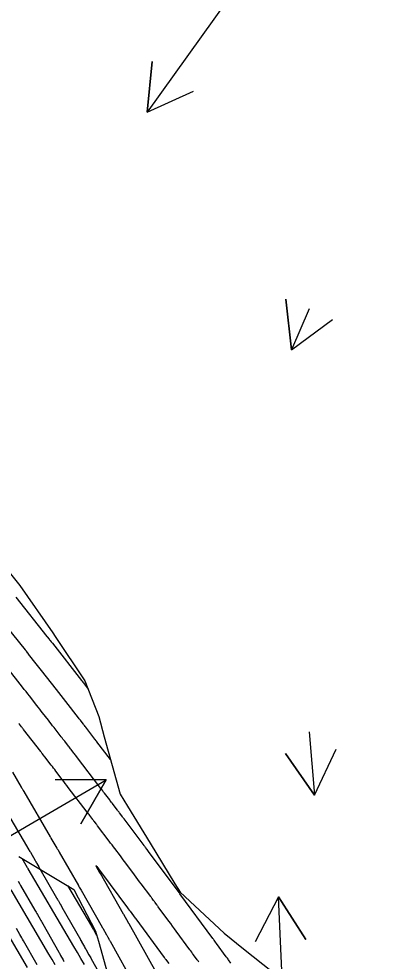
# Model space of a CAD drawing. Extents: x 954385 to 988206, y 1868364 to 1924553.
# Drawn here: x 957772.8 to 957817.9, y 1920041.8 to 1920153.2 of the extents above; entities that cross this region are included whole.
import ezdxf

# ---------------------------------------------------------------- set-up
doc = ezdxf.new("R2010")
doc.units = 0
for name, color, linetype in [('16', 7, 'Continuous'), ('24', 7, 'Continuous'), ('26', 7, 'Continuous'), ('6', 7, 'Continuous'), ('7', 7, 'Continuous'), ('Default', 7, 'Continuous')]:
    doc.layers.add(name, color=color, linetype=linetype)

msp = doc.modelspace()

# ---------------------------------------------------------------- linework, layer by layer
at = {"layer": '16'}
for points in [[(957772.79, 1920054.18), (957774.36, 1920053.25), (957779.31, 1920050.3), (957781.86, 1920045.37), (957782.2, 1920044.19), (957784.08, 1920037.5)], [(957780.55, 1920041.41), (957780.14, 1920042.12), (957779.73, 1920042.82), (957779.32, 1920043.53), (957778.9, 1920044.23), (957773.91, 1920052.71), (957773.89, 1920052.76), (957773.85, 1920052.82), (957773.84, 1920052.84), (957773.83, 1920052.85), (957773.18, 1920053.95)], [(957778.57, 1920050.74), (957781.38, 1920045.96), (957781.44, 1920045.85), (957781.5, 1920045.75), (957781.56, 1920045.64), (957781.62, 1920045.54), (957781.99, 1920044.9)], [(957777.11, 1920041.37), (957776.73, 1920042.01), (957776.35, 1920042.65), (957771.88, 1920050.25)], [(957773.81, 1920041.07), (957769.85, 1920047.8)]]:
    msp.add_lwpolyline(points, dxfattribs=at)
at = {"layer": '24'}
msp.add_lwpolyline([(957770.74, 1920088.94), (957772.91, 1920086.22), (957776.8, 1920080.62), (957777.08, 1920080.2), (957780.6, 1920074.97), (957782.27, 1920070.72), (957782.87, 1920068.35), (957784.79, 1920061.54), (957785.64, 1920060.15), (957788.33, 1920055.75), (957791.24, 1920050.97), (957791.86, 1920049.95), (957797.07, 1920045.13), (957799.35, 1920043.26), (957802.76, 1920040.56)], dxfattribs=at)
at = {"layer": '26'}
for points in [[(957807.13, 1920168.93), (957787.98, 1920142.18), (957788.56, 1920148.15), (957787.98, 1920142.18), (957793.44, 1920144.65)], [(957807.13, 1920118.93), (957805.02, 1920114.1), (957804.35, 1920120.06), (957805.02, 1920114.1), (957809.85, 1920117.66)], [(957807.13, 1920068.93), (957807.74, 1920061.43), (957804.33, 1920066.37), (957807.74, 1920061.43), (957810.31, 1920066.86)], [(957707.13, 1920018.93), (957783.11, 1920063.26), (957780.14, 1920058.05), (957783.11, 1920063.26), (957777.11, 1920063.23)], [(957807.13, 1919968.93), (957803.48, 1920049.42), (957806.71, 1920044.36), (957803.48, 1920049.42), (957800.71, 1920044.09)]]:
    msp.add_lwpolyline(points, dxfattribs=at)
at = {"layer": '6'}
msp.add_lwpolyline([(957789.05, 1920040.44), (957785.82, 1920046.22), (957785.77, 1920046.31), (957785.75, 1920046.33), (957785.19, 1920047.34), (957785.18, 1920047.35), (957782.44, 1920052.17), (957782.43, 1920052.19), (957781.97, 1920052.98), (957781.92, 1920053.07), (957781.91, 1920053.11), (957781.93, 1920053.08), (957782, 1920053), (957782.52, 1920052.31), (957782.56, 1920052.26), (957782.57, 1920052.25), (957785.65, 1920048.11), (957785.73, 1920048.01), (957785.85, 1920047.85), (957785.9, 1920047.78), (957785.95, 1920047.71), (957786.55, 1920046.91), (957786.58, 1920046.88), (957786.63, 1920046.81), (957789.98, 1920042.26), (957790.04, 1920042.17), (957790.11, 1920042.08), (957790.18, 1920041.99), (957790.24, 1920041.9), (957790.51, 1920041.54)], dxfattribs=at)
at = {"layer": '7'}
for points in [[(957772.43, 1920084.83), (957776.12, 1920080.19), (957776.15, 1920080.15), (957776.38, 1920079.87), (957776.41, 1920079.83), (957776.44, 1920079.79), (957776.47, 1920079.75), (957776.5, 1920079.71), (957776.63, 1920079.55), (957776.69, 1920079.47), (957776.76, 1920079.39), (957780.19, 1920075.01), (957780.27, 1920074.91), (957780.35, 1920074.8), (957780.43, 1920074.7), (957780.51, 1920074.6), (957780.99, 1920073.98)], [(957783.63, 1920065.67), (957782.03, 1920067.75), (957782.01, 1920067.78), (957781.99, 1920067.81), (957781.97, 1920067.83), (957781.95, 1920067.86), (957781.83, 1920068.01), (957781.79, 1920068.07), (957780.7, 1920069.48), (957780.63, 1920069.57), (957780.56, 1920069.66), (957780.5, 1920069.75), (957780.43, 1920069.84), (957780.15, 1920070.2), (957780.08, 1920070.29), (957780.01, 1920070.38), (957779.94, 1920070.47), (957779.87, 1920070.56), (957778.36, 1920072.5), (957778.09, 1920072.85), (957777.81, 1920073.2), (957777.53, 1920073.56), (957777.26, 1920073.91), (957775.49, 1920076.17), (957775.33, 1920076.37), (957775.17, 1920076.57), (957775.01, 1920076.77), (957774.86, 1920076.97), (957773.96, 1920078.11), (957773.94, 1920078.14), (957773.91, 1920078.17), (957773.89, 1920078.21), (957773.86, 1920078.24), (957773.7, 1920078.44), (957773.6, 1920078.57), (957773.57, 1920078.6), (957771.28, 1920081.49)], [(957797.86, 1920041.58), (957797.59, 1920041.96), (957797.52, 1920042.05), (957797.45, 1920042.15), (957797.38, 1920042.24), (957797.31, 1920042.33), (957796.16, 1920043.92), (957796.05, 1920044.06), (957795.88, 1920044.3), (957795.85, 1920044.35), (957795.81, 1920044.4), (957795.78, 1920044.44), (957795.74, 1920044.49), (957791.84, 1920049.79), (957791.77, 1920049.89), (957791.75, 1920049.92), (957791.08, 1920050.82), (957791.05, 1920050.87), (957788.13, 1920054.78), (957788.04, 1920054.9), (957787.95, 1920055.02), (957787.78, 1920055.25), (957787.74, 1920055.31), (957787.69, 1920055.37), (957787.65, 1920055.42), (957787.61, 1920055.48), (957785.24, 1920058.63), (957785.17, 1920058.71), (957785.11, 1920058.8), (957785.04, 1920058.89), (957784.98, 1920058.98), (957784.71, 1920059.33), (957784.65, 1920059.41), (957784.58, 1920059.5), (957784.51, 1920059.59), (957784.45, 1920059.68), (957783.83, 1920060.49), (957783.78, 1920060.55), (957783.73, 1920060.62), (957783.63, 1920060.74), (957783.61, 1920060.78), (957783.59, 1920060.81), (957783.56, 1920060.84), (957783.54, 1920060.87), (957782.93, 1920061.67), (957782.82, 1920061.81), (957782.71, 1920061.95), (957782.6, 1920062.09), (957782.49, 1920062.24), (957779.6, 1920066.02), (957779.52, 1920066.12), (957779.45, 1920066.22), (957779.37, 1920066.32), (957779.29, 1920066.42), (957778.98, 1920066.83), (957778.9, 1920066.93), (957778.82, 1920067.03), (957778.74, 1920067.14), (957778.66, 1920067.24), (957778.22, 1920067.81), (957778.12, 1920067.94), (957778.02, 1920068.07), (957777.92, 1920068.2), (957777.82, 1920068.33), (957776.96, 1920069.43), (957776.79, 1920069.64), (957776.63, 1920069.86), (957776.46, 1920070.08), (957776.29, 1920070.3), (957775.61, 1920071.17), (957775.44, 1920071.38), (957775.27, 1920071.6), (957775.1, 1920071.82), (957774.93, 1920072.04), (957774.05, 1920073.16), (957773.85, 1920073.42), (957773.65, 1920073.68), (957773.44, 1920073.94), (957773.24, 1920074.19), (957771.42, 1920076.52)], [(957794.07, 1920041.71), (957793.98, 1920041.85), (957793.88, 1920041.98), (957793.44, 1920042.58), (957793.33, 1920042.73), (957793.23, 1920042.88), (957793.12, 1920043.02), (957793.01, 1920043.17), (957791.41, 1920045.34), (957791.19, 1920045.64), (957790.97, 1920045.94), (957790.75, 1920046.25), (957790.52, 1920046.55), (957789.28, 1920048.23), (957789.24, 1920048.3), (957789.19, 1920048.36), (957789.14, 1920048.42), (957789.1, 1920048.48), (957788.9, 1920048.75), (957788.86, 1920048.8), (957788.82, 1920048.86), (957788.78, 1920048.92), (957788.73, 1920048.98), (957788.56, 1920049.21), (957788.52, 1920049.26), (957788.48, 1920049.32), (957788.44, 1920049.38), (957788.39, 1920049.44), (957787.27, 1920050.94), (957787.07, 1920051.2), (957786.87, 1920051.47), (957786.67, 1920051.74), (957786.47, 1920052.01), (957785.45, 1920053.38), (957785.29, 1920053.6), (957785.12, 1920053.81), (957784.96, 1920054.03), (957784.8, 1920054.25), (957784.14, 1920055.12), (957783.98, 1920055.33), (957783.82, 1920055.55), (957783.65, 1920055.77), (957783.49, 1920055.99), (957782.11, 1920057.81), (957782.07, 1920057.87), (957782.02, 1920057.94), (957781.97, 1920058), (957781.92, 1920058.06), (957781.73, 1920058.31), (957781.68, 1920058.38), (957781.64, 1920058.44), (957781.59, 1920058.5), (957781.54, 1920058.57), (957781.18, 1920059.04), (957781.11, 1920059.14), (957781.03, 1920059.24), (957780.95, 1920059.34), (957780.88, 1920059.44), (957778.64, 1920062.36), (957778.47, 1920062.59), (957778.29, 1920062.81), (957778.12, 1920063.04), (957777.94, 1920063.27), (957777.17, 1920064.28), (957777.04, 1920064.46), (957776.9, 1920064.64), (957776.76, 1920064.81), (957776.63, 1920064.99), (957775.89, 1920065.95), (957775.8, 1920066.05), (957775.72, 1920066.16), (957775.56, 1920066.37), (957775.52, 1920066.42), (957775.48, 1920066.48), (957775.44, 1920066.53), (957775.4, 1920066.58), (957773.37, 1920069.18), (957773.31, 1920069.26), (957773.25, 1920069.35), (957773.18, 1920069.43), (957773.12, 1920069.51), (957772.86, 1920069.84), (957772.8, 1920069.92)], [(957772.04, 1920064.15), (957773.09, 1920062.37), (957773.11, 1920062.33), (957773.13, 1920062.29), (957773.16, 1920062.25), (957773.18, 1920062.21), (957773.3, 1920062), (957773.38, 1920061.88), (957776.52, 1920056.51), (957776.55, 1920056.46), (957776.59, 1920056.39), (957776.6, 1920056.36), (957777.3, 1920055.16), (957777.35, 1920055.08), (957777.39, 1920055), (957777.55, 1920054.73), (957777.57, 1920054.69), (957779.85, 1920050.75), (957779.87, 1920050.7), (957779.9, 1920050.65), (957779.93, 1920050.61), (957779.95, 1920050.56), (957780.09, 1920050.33), (957780.17, 1920050.19), (957782.63, 1920045.85), (957782.66, 1920045.81), (957782.71, 1920045.72), (957783.15, 1920044.93), (957783.19, 1920044.87), (957783.22, 1920044.8), (957783.26, 1920044.74), (957783.3, 1920044.67), (957783.44, 1920044.42), (957783.48, 1920044.35), (957783.51, 1920044.29), (957783.55, 1920044.22), (957783.59, 1920044.16), (957786.48, 1920038.99)], [(957771.19, 1920059.76), (957773.98, 1920054.98), (957774.01, 1920054.93), (957774.04, 1920054.88), (957774.1, 1920054.78), (957774.13, 1920054.73), (957774.16, 1920054.68), (957774.73, 1920053.7), (957774.78, 1920053.62), (957774.82, 1920053.54), (957774.87, 1920053.45), (957774.92, 1920053.37), (957775.15, 1920052.97), (957775.29, 1920052.73), (957777.26, 1920049.3), (957777.31, 1920049.21), (957777.37, 1920049.12), (957777.42, 1920049.03), (957777.47, 1920048.94), (957777.68, 1920048.57), (957777.79, 1920048.38), (957777.89, 1920048.2), (957780.08, 1920044.36), (957780.1, 1920044.31), (957780.13, 1920044.27), (957780.2, 1920044.15), (957780.22, 1920044.11), (957780.56, 1920043.5), (957780.62, 1920043.39), (957780.68, 1920043.29), (957780.74, 1920043.18), (957780.81, 1920043.07), (957781.09, 1920042.57), (957781.15, 1920042.45), (957781.22, 1920042.33), (957781.29, 1920042.21), (957781.35, 1920042.09), (957783.91, 1920037.54)], [(957772.72, 1920051.26), (957772.86, 1920051.01), (957773, 1920050.77), (957774.68, 1920047.86), (957774.76, 1920047.73), (957774.84, 1920047.59), (957774.91, 1920047.45), (957774.99, 1920047.31), (957775.31, 1920046.76), (957775.39, 1920046.63), (957775.46, 1920046.49), (957775.54, 1920046.35), (957775.62, 1920046.21), (957777.53, 1920042.86), (957777.56, 1920042.8), (957777.6, 1920042.74), (957777.68, 1920042.58), (957777.74, 1920042.49), (957778.03, 1920041.97), (957778.09, 1920041.87), (957778.14, 1920041.77)], [(957774.98, 1920041.36), (957773.35, 1920044.22), (957773.24, 1920044.41), (957773.14, 1920044.59), (957773.04, 1920044.77), (957772.93, 1920044.96), (957772.51, 1920045.69)]]:
    msp.add_lwpolyline(points, dxfattribs=at)
at = {"layer": 'Default'}
msp.add_arc((956871.6, 1919501.22), 996.45, 12.64806, 34.07507, dxfattribs=at)

doc.saveas('drawing.dxf')
